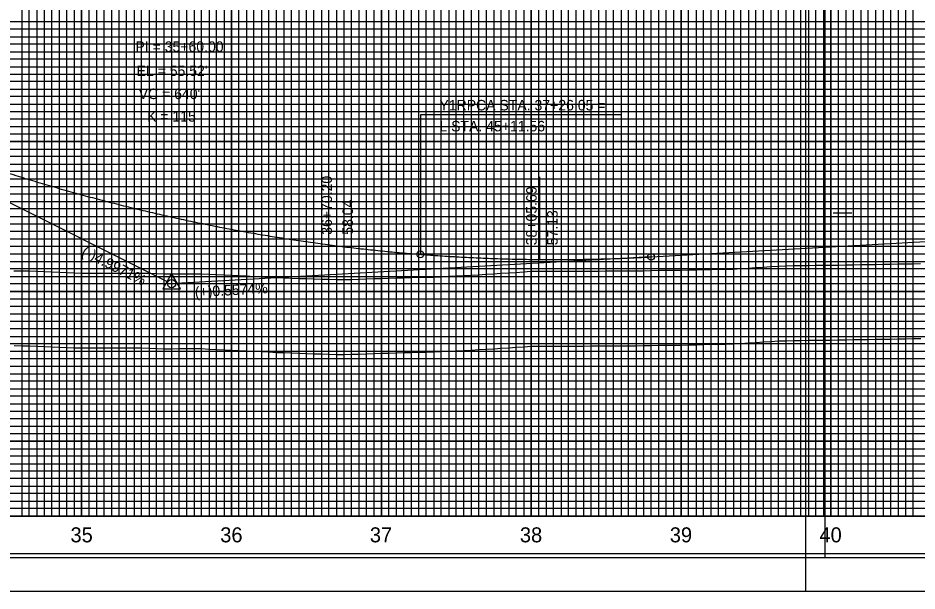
# Model space of a CAD drawing. Extents: x 2345490 to 2436403, y 465165 to 573888.
# Drawn here: x 2414353 to 2414953, y 544806 to 545188 of the extents above; entities that cross this region are included whole.
import ezdxf

# ---------------------------------------------------------------- set-up
doc = ezdxf.new("R2010")
doc.units = 0
for name, color, linetype in [('Old_Level_1', 7, 'Continuous'), ('Old_Level_18', 7, 'Continuous'), ('Old_Level_2', 7, 'Continuous'), ('Old_Level_3', 7, 'Continuous'), ('Old_Level_41', 7, 'Continuous'), ('Old_Level_42', 7, 'Continuous'), ('Old_Level_43', 7, 'Continuous'), ('Old_Level_50', 7, 'Continuous'), ('Old_Level_51', 7, 'Continuous'), ('Old_Level_52', 7, 'Continuous'), ('Old_Level_57', 7, 'Continuous'), ('Old_Level_61', 7, 'Continuous'), ('Old_Level_63', 7, 'Continuous')]:
    doc.layers.add(name, color=color, linetype=linetype)

msp = doc.modelspace()

# ---------------------------------------------------------------- linework, layer by layer
at = {"layer": 'Old_Level_1'}
for points in [[(2414895.325, 544973.077), (2414900.325, 544973.143), (2414905.325, 544973.22), (2414910.325, 544973.30725), (2414915.325, 544973.3935), (2414920.325, 544973.4785), (2414925.325, 544973.56225), (2414930.325, 544973.64475), (2414935.325, 544973.726), (2414940.325, 544973.829), (2414945.325, 544973.94275), (2414950.325, 544974.00125), (2414955.325, 544974.058)], [(2414350.325, 544969.355), (2414355.325, 544969.278), (2414360.325, 544969.20125), (2414365.325, 544969.058), (2414370.325, 544968.82575), (2414375.325, 544968.594), (2414380.325, 544968.363), (2414385.325, 544968.13275), (2414390.325, 544967.90325), (2414395.325, 544967.78625)], [(2414395.325, 544967.78625), (2414400.325, 544967.78175), (2414405.325, 544967.7775), (2414410.325, 544967.7735), (2414415.325, 544967.76925), (2414420.325, 544967.765), (2414425.325, 544967.761), (2414430.325, 544967.75675), (2414435.325, 544967.75275), (2414440.325, 544967.64225), (2414445.325, 544967.4625), (2414450.325, 544967.2825), (2414455.325, 544967.29275), (2414460.325, 544967.309), (2414465.325, 544967.32475), (2414470.325, 544967.3395), (2414475.325, 544967.312), (2414480.325, 544967.02925), (2414485.325, 544966.76625), (2414490.325, 544966.52325), (2414495.325, 544966.2825), (2414500.325, 544966.0435), (2414505.325, 544965.80675), (2414510.325, 544965.571), (2414515.325, 544965.3275), (2414520.325, 544965.086), (2414525.325, 544964.84675), (2414530.325, 544964.63075), (2414535.325, 544964.4325), (2414540.325, 544964.24025), (2414545.325, 544964.09), (2414550.325, 544963.942), (2414555.325, 544963.79575), (2414560.325, 544963.652), (2414565.325, 544963.51025), (2414570.325, 544963.39575), (2414575.325, 544963.5515), (2414580.325, 544963.70825), (2414585.325, 544963.866), (2414590.325, 544964.02475), (2414595.325, 544964.18425), (2414600.325, 544964.345), (2414605.325, 544964.50675), (2414610.325, 544964.66925), (2414615.325, 544964.819), (2414620.325, 544964.9235), (2414625.325, 544965.02875), (2414630.325, 544965.135), (2414635.325, 544965.33275), (2414640.325, 544965.58425), (2414645.325, 544965.8365), (2414650.325, 544966.089), (2414655.325, 544966.342), (2414660.325, 544966.64775), (2414665.325, 544966.96725), (2414670.325, 544967.2805), (2414675.325, 544967.5945), (2414680.325, 544967.909), (2414685.325, 544968.224), (2414690.325, 544968.57375), (2414695.325, 544968.94175), (2414700.325, 544969.0695), (2414705.325, 544969.056), (2414710.325, 544969.04275), (2414715.325, 544969.02925), (2414720.325, 544969.01575), (2414725.325, 544969.002), (2414730.325, 544969.01825), (2414735.325, 544969.0835), (2414740.325, 544969.141), (2414745.325, 544969.14225), (2414750.325, 544969.14325), (2414755.325, 544969.144), (2414760.325, 544969.14425), (2414765.325, 544969.23675), (2414770.325, 544969.3615), (2414775.325, 544969.48575), (2414780.325, 544969.609), (2414785.325, 544969.64425), (2414790.325, 544969.67075), (2414795.325, 544969.6965), (2414800.325, 544969.82125), (2414805.325, 544969.949), (2414810.325, 544970.0755), (2414815.325, 544970.20075), (2414820.325, 544970.32475), (2414825.325, 544970.3915), (2414830.325, 544970.4525), (2414835.325, 544970.78775), (2414840.325, 544971.12075), (2414845.325, 544971.45125), (2414850.325, 544971.77975), (2414855.325, 544972.106), (2414860.325, 544972.43025), (2414865.325, 544972.63375), (2414870.325, 544972.716), (2414875.325, 544972.7925), (2414880.325, 544972.86675), (2414885.325, 544972.939), (2414890.325, 544973.009), (2414895.325, 544973.077)]]:
    msp.add_lwpolyline(points, dxfattribs=at)
at = {"layer": 'Old_Level_18'}
msp.add_lwpolyline([(2415145.325, 545880.52975), (2413645.325, 545880.52975), (2413645.325, 544830.52975), (2415145.325, 544830.52975)], close=True, dxfattribs=at)
at = {"layer": 'Old_Level_2'}
for p, q in [((2414135.325, 545170.638), (2414452.86525, 545011.95875)), ((2414775.325, 545028.56775), (2415145.325, 545049.19325)), ((2414775.325, 545028.56775), (2414458.07075, 545010.8825))]:
    msp.add_line(p, q, dxfattribs=at)
msp.add_lwpolyline([(2414449.51925, 545007.2785), (2414461.26175, 545007.2785), (2414455.39075, 545017.40425)], close=True, dxfattribs=at)
for centre, radius in [((2414621.375, 545030.2715), 2.25), ((2414775.325, 545028.56775), 2.25), ((2414455.325, 545010.7295), 2.75), ((2414455.325, 545010.7295), 2.75)]:
    msp.add_circle(centre, radius, dxfattribs=at)
msp.add_spline([(2414135.325, 545170.638), (2414148.125, 545164.31275), (2414160.925, 545158.12975), (2414173.725, 545152.08875), (2414186.525, 545146.19025), (2414199.325, 545140.43375), (2414212.125, 545134.8195), (2414224.925, 545129.3475), (2414237.725, 545124.0175), (2414250.525, 545118.82975), (2414263.325, 545113.7845), (2414276.125, 545108.881), (2414288.925, 545104.12), (2414301.725, 545099.50125), (2414314.525, 545095.0245), (2414327.325, 545090.69), (2414340.125, 545086.49775), (2414352.925, 545082.44775), (2414365.725, 545078.53975), (2414378.525, 545074.774), (2414391.325, 545071.1505), (2414404.125, 545067.66925), (2414416.925, 545064.33025), (2414429.725, 545061.13325), (2414442.525, 545058.0785), (2414455.325, 545055.166), (2414468.125, 545052.39575), (2414480.925, 545049.76775), (2414493.725, 545047.28175), (2414506.525, 545044.938), (2414519.325, 545042.7365), (2414532.125, 545040.67725), (2414544.925, 545038.76), (2414557.725, 545036.98525), (2414570.525, 545035.3525), (2414583.325, 545033.862), (2414596.125, 545032.5135), (2414608.925, 545031.3075), (2414621.725, 545030.2435), (2414634.525, 545029.32175), (2414647.325, 545028.54225), (2414660.125, 545027.905), (2414672.925, 545027.40975), (2414685.725, 545027.05675), (2414698.525, 545026.846), (2414711.325, 545026.7775), (2414724.125, 545026.85125), (2414736.925, 545027.067), (2414749.725, 545027.425), (2414762.525, 545027.92525), (2414775.325, 545028.56775)], degree=3, dxfattribs=at)
at = {"layer": 'Old_Level_3'}
for p, q in [((2414621.375, 545123.40825), (2414621.375, 545030.2715)), ((2414754.88325, 545123.40825), (2414621.375, 545123.40825))]:
    msp.add_line(p, q, dxfattribs=at)
at = {"layer": 'Old_Level_41'}
for p, q in [((2414896.825, 545058.02975), (2414909.325, 545058.02975)), ((2415145.325, 544855.52975), (2413645.325, 544855.52975))]:
    msp.add_line(p, q, dxfattribs=at)
for points in [[(2414370.325, 545880.52975), (2414370.325, 544855.52975), (2414420.325, 544855.52975), (2414420.325, 545880.52975)], [(2414395.325, 545880.52975), (2414395.325, 544855.52975), (2414445.325, 544855.52975), (2414445.325, 545880.52975)], [(2414470.325, 545880.52975), (2414470.325, 544855.52975), (2414520.325, 544855.52975), (2414520.325, 545880.52975)], [(2414495.325, 545880.52975), (2414495.325, 544855.52975), (2414545.325, 544855.52975), (2414545.325, 545880.52975)], [(2414570.325, 545880.52975), (2414570.325, 544855.52975), (2414620.325, 544855.52975), (2414620.325, 545880.52975)], [(2414595.325, 545880.52975), (2414595.325, 544855.52975), (2414645.325, 544855.52975), (2414645.325, 545880.52975)], [(2414670.325, 545880.52975), (2414670.325, 544855.52975), (2414720.325, 544855.52975), (2414720.325, 545880.52975)], [(2414695.325, 545880.52975), (2414695.325, 544855.52975), (2414745.325, 544855.52975), (2414745.325, 545880.52975)], [(2414770.325, 545880.52975), (2414770.325, 544855.52975), (2414820.325, 544855.52975), (2414820.325, 545880.52975)], [(2414795.325, 545880.52975), (2414795.325, 544855.52975), (2414845.325, 544855.52975), (2414845.325, 545880.52975)], [(2414870.325, 545880.52975), (2414870.325, 544855.52975), (2414920.325, 544855.52975), (2414920.325, 545880.52975)], [(2414895.325, 545880.52975), (2414895.325, 544855.52975), (2414945.325, 544855.52975), (2414945.325, 545880.52975)], [(2415145.325, 545180.52975), (2413645.325, 545180.52975), (2413645.325, 545130.52975), (2415145.325, 545130.52975)], [(2415145.325, 545105.52975), (2413645.325, 545105.52975), (2413645.325, 545155.52975), (2415145.325, 545155.52975)], [(2415145.325, 545080.52975), (2413645.325, 545080.52975), (2413645.325, 545030.52975), (2415145.325, 545030.52975)], [(2415145.325, 544980.52975), (2413645.325, 544980.52975), (2413645.325, 544930.52975), (2415145.325, 544930.52975)], [(2415145.325, 544905.52975), (2413645.325, 544905.52975), (2413645.325, 544955.52975), (2415145.325, 544955.52975)], [(2415145.325, 544880.52975), (2413645.325, 544880.52975)]]:
    msp.add_lwpolyline(points, dxfattribs=at)
at = {"layer": 'Old_Level_42'}
msp.add_lwpolyline([(2415145.325, 545005.52975), (2413645.325, 545005.52975), (2413645.325, 545055.52975), (2415145.325, 545055.52975)], dxfattribs=at)
at = {"layer": 'Old_Level_43'}
for points in [[(2414355.325, 545880.52975), (2414355.325, 544855.52975), (2414360.325, 544855.52975), (2414360.325, 545880.52975)], [(2414365.325, 545880.52975), (2414365.325, 544855.52975), (2414375.325, 544855.52975), (2414375.325, 545880.52975)], [(2414380.325, 545880.52975), (2414380.325, 544855.52975), (2414385.325, 544855.52975), (2414385.325, 545880.52975)], [(2414390.325, 545880.52975), (2414390.325, 544855.52975), (2414400.325, 544855.52975), (2414400.325, 545880.52975)], [(2414405.325, 545880.52975), (2414405.325, 544855.52975)], [(2414415.325, 545879.92975), (2414415.325, 544855.52975), (2414425.325, 544855.52975), (2414425.325, 545880.52975)], [(2414430.325, 545880.52975), (2414430.325, 544855.52975), (2414435.325, 544855.52975), (2414435.325, 545880.52975)], [(2414440.325, 545880.52975), (2414440.325, 544855.52975), (2414450.325, 544855.52975), (2414450.325, 545880.52975)], [(2414455.325, 545880.52975), (2414455.325, 544855.52975), (2414460.325, 544855.52975), (2414460.325, 545880.52975)], [(2414465.325, 545880.52975), (2414465.325, 544855.52975), (2414475.325, 544855.52975), (2414475.325, 545880.52975)], [(2414480.325, 545880.52975), (2414480.325, 544855.52975), (2414485.325, 544855.52975), (2414485.325, 545880.52975)], [(2414490.325, 545880.52975), (2414490.325, 544855.52975), (2414500.325, 544855.52975), (2414500.325, 545880.52975)], [(2414505.325, 545880.52975), (2414505.325, 544855.52975), (2414510.325, 544855.52975), (2414510.325, 545880.52975)], [(2414515.325, 545880.52975), (2414515.325, 544855.52975), (2414525.325, 544855.52975), (2414525.325, 545880.52975)], [(2414530.325, 545880.52975), (2414530.325, 544855.52975), (2414535.325, 544855.52975), (2414535.325, 545880.52975)], [(2414540.325, 545880.52975), (2414540.325, 544855.52975), (2414550.325, 544855.52975), (2414550.325, 545880.52975)], [(2414555.325, 545880.52975), (2414555.325, 544855.52975), (2414560.325, 544855.52975), (2414560.325, 545880.52975)], [(2414565.325, 545880.52975), (2414565.325, 544855.52975), (2414575.325, 544855.52975), (2414575.325, 545880.52975)], [(2414580.325, 545880.52975), (2414580.325, 544855.52975), (2414585.325, 544855.52975), (2414585.325, 545880.52975)], [(2414590.325, 545880.52975), (2414590.325, 544855.52975), (2414600.325, 544855.52975), (2414600.325, 545880.52975)], [(2414605.325, 545880.52975), (2414605.325, 544855.52975), (2414610.325, 544855.52975), (2414610.325, 545880.52975)], [(2414615.325, 545880.52975), (2414615.325, 544855.52975), (2414625.325, 544855.52975), (2414625.325, 545880.52975)], [(2414630.325, 545880.52975), (2414630.325, 544855.52975), (2414635.325, 544855.52975), (2414635.325, 545880.52975)], [(2414640.325, 545880.52975), (2414640.325, 544855.52975), (2414650.325, 544855.52975), (2414650.325, 545880.52975)], [(2414655.325, 545880.52975), (2414655.325, 544855.52975), (2414660.325, 544855.52975), (2414660.325, 545880.52975)], [(2414665.325, 545880.52975), (2414665.325, 544855.52975), (2414675.325, 544855.52975), (2414675.325, 545880.52975)], [(2414680.325, 545880.52975), (2414680.325, 544855.52975), (2414685.325, 544855.52975), (2414685.325, 545880.52975)], [(2414690.325, 545880.52975), (2414690.325, 544855.52975), (2414700.325, 544855.52975), (2414700.325, 545880.52975)], [(2414705.325, 545880.52975), (2414705.325, 544855.52975), (2414710.325, 544855.52975), (2414710.325, 545880.52975)], [(2414715.325, 545880.52975), (2414715.325, 544855.52975)], [(2414715.325, 544855.52975), (2414725.325, 544855.52975), (2414725.325, 545880.52975)], [(2414730.325, 545880.52975), (2414730.325, 544855.52975), (2414735.325, 544855.52975), (2414735.325, 545880.52975)], [(2414740.325, 545880.52975), (2414740.325, 544855.52975), (2414750.325, 544855.52975), (2414750.325, 545880.52975)], [(2414755.325, 545880.52975), (2414755.325, 544855.52975), (2414760.325, 544855.52975), (2414760.325, 545880.52975)], [(2414765.325, 545880.52975), (2414765.325, 544855.52975), (2414775.325, 544855.52975), (2414775.325, 545880.52975)], [(2414780.325, 545880.52975), (2414780.325, 544855.52975), (2414785.325, 544855.52975), (2414785.325, 545880.52975)], [(2414790.325, 545880.52975), (2414790.325, 544855.52975), (2414800.325, 544855.52975), (2414800.325, 545880.52975)], [(2414805.325, 545880.52975), (2414805.325, 544855.52975), (2414810.325, 544855.52975), (2414810.325, 545880.52975)], [(2414815.325, 545880.52975), (2414815.325, 544855.52975), (2414825.325, 544855.52975), (2414825.325, 545880.52975)], [(2414830.325, 545880.52975), (2414830.325, 544855.52975), (2414835.325, 544855.52975), (2414835.325, 545880.52975)], [(2414840.325, 545880.52975), (2414840.325, 544855.52975), (2414850.325, 544855.52975), (2414850.325, 545880.52975)], [(2414855.325, 545880.52975), (2414855.325, 544855.52975), (2414860.325, 544855.52975), (2414860.325, 545880.52975)], [(2414865.325, 545880.52975), (2414865.325, 544855.52975), (2414875.325, 544855.52975), (2414875.325, 545880.52975)], [(2414880.325, 545880.52975), (2414880.325, 544855.52975), (2414885.325, 544855.52975), (2414885.325, 545880.52975)], [(2414890.325, 545880.52975), (2414890.325, 544855.52975), (2414900.325, 544855.52975), (2414900.325, 545880.52975)], [(2414905.325, 545880.52975), (2414905.325, 544855.52975), (2414910.325, 544855.52975), (2414910.325, 545880.52975)], [(2414915.325, 545880.52975), (2414915.325, 544855.52975), (2414925.325, 544855.52975), (2414925.325, 545880.52975)], [(2414930.325, 545880.52975), (2414930.325, 544855.52975), (2414935.325, 544855.52975), (2414935.325, 545880.52975)], [(2414940.325, 545880.52975), (2414940.325, 544855.52975), (2414950.325, 544855.52975), (2414950.325, 545742.97975)], [(2414405.325, 544855.52975), (2414410.325, 544855.52975), (2414410.325, 545879.92975)], [(2415095.325, 545185.52975), (2413695.325, 545185.52975), (2413695.325, 545175.52975), (2415095.325, 545175.52975)], [(2415095.325, 545170.52975), (2413695.325, 545170.52975), (2413695.325, 545165.52975), (2415095.325, 545165.52975)], [(2415095.325, 545160.52975), (2413695.325, 545160.52975), (2413695.325, 545150.52975), (2415095.325, 545150.52975)], [(2415095.325, 545145.52975), (2413695.325, 545145.52975), (2413695.325, 545140.52975), (2415095.325, 545140.52975)], [(2415095.325, 545135.52975), (2413695.325, 545135.52975), (2413695.325, 545125.52975), (2415095.325, 545125.52975)], [(2415095.325, 545120.52975), (2413695.325, 545120.52975), (2413695.325, 545115.52975), (2415095.325, 545115.52975)], [(2415095.325, 545110.52975), (2413695.325, 545110.52975), (2413695.325, 545100.52975), (2415095.325, 545100.52975)], [(2415095.325, 545095.52975), (2413695.325, 545095.52975), (2413695.325, 545090.52975), (2415095.325, 545090.52975)], [(2415095.325, 545085.52975), (2413695.325, 545085.52975), (2413695.325, 545075.52975), (2415095.325, 545075.52975)], [(2415095.325, 545070.52975), (2413695.325, 545070.52975), (2413695.325, 545065.52975), (2415095.325, 545065.52975)], [(2415095.325, 545060.52975), (2413695.325, 545060.52975)], [(2413695.325, 545050.52975), (2415095.325, 545050.52975)], [(2415095.325, 545045.52975), (2413695.325, 545045.52975), (2413695.325, 545040.52975), (2415095.325, 545040.52975)], [(2415095.325, 545035.52975), (2413695.325, 545035.52975)], [(2413695.325, 545025.52975), (2415095.325, 545025.52975)], [(2415095.325, 545020.52975), (2413695.325, 545020.52975), (2413695.325, 545015.52975), (2415095.325, 545015.52975)], [(2415095.325, 545010.52975), (2413695.325, 545010.52975), (2413695.325, 545000.52975), (2415095.325, 545000.52975)], [(2415095.325, 544995.52975), (2413695.325, 544995.52975), (2413695.325, 544990.52975), (2415095.325, 544990.52975)], [(2415095.325, 544985.52975), (2413695.325, 544985.52975), (2413695.325, 544975.52975), (2415095.325, 544975.52975)], [(2415095.325, 544970.52975), (2413695.325, 544970.52975), (2413695.325, 544965.52975), (2415095.325, 544965.52975)], [(2415095.325, 544960.52975), (2413695.325, 544960.52975), (2413695.325, 544950.52975), (2415095.325, 544950.52975)], [(2415095.325, 544945.52975), (2413695.325, 544945.52975), (2413695.325, 544940.52975), (2415095.325, 544940.52975)], [(2415095.325, 544935.52975), (2413695.325, 544935.52975), (2413695.325, 544925.52975), (2415095.325, 544925.52975)], [(2415095.325, 544920.52975), (2413695.325, 544920.52975), (2413695.325, 544915.52975), (2415095.325, 544915.52975)], [(2415095.325, 544910.52975), (2413695.325, 544910.52975), (2413695.325, 544900.52975), (2415095.325, 544900.52975)], [(2415095.325, 544895.52975), (2413695.325, 544895.52975), (2413695.325, 544890.52975), (2415095.325, 544890.52975)], [(2415095.325, 544885.52975), (2413695.325, 544885.52975), (2413695.325, 544875.52975), (2415095.325, 544875.52975)], [(2415095.325, 544870.52975), (2413695.325, 544870.52975), (2413695.325, 544865.52975), (2415095.325, 544865.52975)], [(2415095.325, 544860.52975), (2413695.325, 544860.52975)]]:
    msp.add_lwpolyline(points, dxfattribs=at)
at = {"layer": 'Old_Level_50'}
msp.add_line((2414878.325, 544805.52975), (2414878.325, 544805.52975), dxfattribs=at)
for points in [[(2415157.825, 545883.07975), (2413491.325, 545883.07975), (2413491.325, 544827.97975), (2415157.825, 544827.97975)], [(2416557.825, 545883.07975), (2414891.325, 545883.07975), (2414891.325, 544827.97975), (2416557.825, 544827.97975)]]:
    msp.add_lwpolyline(points, close=True, dxfattribs=at)
at = {"layer": 'Old_Level_51'}
for points in [[(2415162.325, 545905.52975), (2413478.325, 545905.52975), (2413478.325, 544805.52975), (2415162.325, 544805.52975)], [(2416562.325, 545905.52975), (2414878.325, 545905.52975), (2414878.325, 544805.52975), (2416562.325, 544805.52975)]]:
    msp.add_lwpolyline(points, close=True, dxfattribs=at)
at = {"layer": 'Old_Level_52'}
msp.add_line((2414891.325, 544827.97975), (2414891.325, 544827.97975), dxfattribs=at)
at = {"layer": 'Old_Level_57'}
for p, q in [((2414395.32475, 544855.62975), (2414395.32475, 545405.62975)), ((2414395.32475, 544855.52975), (2414395.32475, 545405.52975)), ((2414495.32475, 544855.62975), (2414495.32475, 545405.62975)), ((2414495.32475, 544855.52975), (2414495.32475, 545405.52975)), ((2414595.32475, 544855.62975), (2414595.32475, 545405.62975)), ((2414595.32475, 544855.52975), (2414595.32475, 545405.52975)), ((2414695.32475, 544855.62975), (2414695.32475, 545405.62975)), ((2414695.32475, 544855.52975), (2414695.32475, 545405.52975)), ((2414795.32475, 544855.62975), (2414795.32475, 545405.62975)), ((2414795.32475, 544855.52975), (2414795.32475, 545405.52975)), ((2414895.32475, 544855.62975), (2414895.32475, 545405.62975)), ((2414895.32475, 544855.52975), (2414895.32475, 545405.52975)), ((2410845.32525, 545155.52975), (2417795.32475, 545155.52975)), ((2410845.32525, 545105.52975), (2417795.32475, 545105.52975)), ((2410845.32525, 545055.52975), (2417795.32475, 545055.52975)), ((2410845.32525, 545005.52975), (2417795.32475, 545005.52975)), ((2410845.32525, 544955.52975), (2417795.32475, 544955.52975)), ((2410845.325, 544905.52975), (2417795.32475, 544905.52975)), ((2410845.32525, 544855.52975), (2417795.32475, 544855.52975))]:
    msp.add_line(p, q, dxfattribs=at)
at = {"layer": 'Old_Level_61'}
for p, q in [((2414565.525, 545035.97375), (2414565.525, 545088.53)), ((2414701.015, 545026.82225), (2414701.015, 545081.9255))]:
    msp.add_line(p, q, dxfattribs=at)
for points in [[(2414395.105, 545017.78575), (2414400.105, 545017.78125), (2414405.105, 545017.777), (2414410.105, 545017.773), (2414415.105, 545017.76875), (2414420.105, 545017.7645), (2414425.105, 545017.7605), (2414430.105, 545017.75625), (2414435.105, 545017.75225), (2414440.105, 545017.64175), (2414445.105, 545017.462), (2414450.105, 545017.282), (2414455.105, 545017.29225), (2414460.105, 545017.3085), (2414465.105, 545017.32425), (2414470.105, 545017.339), (2414475.105, 545017.3115), (2414480.105, 545017.02875), (2414485.105, 545016.76575), (2414490.105, 545016.52275), (2414495.105, 545016.282), (2414500.105, 545016.043), (2414505.105, 545015.80625), (2414510.105, 545015.5705), (2414515.105, 545015.327), (2414520.105, 545015.0855), (2414525.105, 545014.84625), (2414530.105, 545014.63025), (2414535.105, 545014.432), (2414540.105, 545014.23975), (2414545.105, 545014.0895), (2414550.105, 545013.9415), (2414555.105, 545013.79525), (2414560.105, 545013.6515), (2414565.105, 545013.50975), (2414570.105, 545013.39525), (2414575.105, 545013.551), (2414580.105, 545013.70775), (2414585.105, 545013.8655), (2414590.105, 545014.02425), (2414595.105, 545014.18375), (2414600.105, 545014.3445), (2414605.105, 545014.50625), (2414610.105, 545014.66875), (2414615.105, 545014.8185), (2414620.105, 545014.923), (2414625.105, 545015.02825), (2414630.105, 545015.1345), (2414635.105, 545015.33225), (2414640.105, 545015.58375), (2414645.105, 545015.836), (2414650.105, 545016.0885), (2414655.105, 545016.3415), (2414660.105, 545016.64725), (2414665.105, 545016.96675), (2414670.105, 545017.28), (2414675.105, 545017.594), (2414680.105, 545017.9085), (2414685.105, 545018.2235), (2414690.105, 545018.57325), (2414695.105, 545018.94125), (2414700.105, 545019.069), (2414705.105, 545019.0555), (2414710.105, 545019.04225), (2414715.105, 545019.02875), (2414720.105, 545019.01525), (2414725.105, 545019.0015), (2414730.105, 545019.01775), (2414735.105, 545019.083), (2414740.105, 545019.1405), (2414745.105, 545019.14175), (2414750.105, 545019.14275), (2414755.105, 545019.1435), (2414760.105, 545019.14375), (2414765.105, 545019.23625), (2414770.105, 545019.361), (2414775.105, 545019.48525), (2414780.105, 545019.6085), (2414785.105, 545019.64375), (2414790.105, 545019.67025), (2414795.105, 545019.696), (2414800.105, 545019.82075), (2414805.105, 545019.9485), (2414810.105, 545020.075), (2414815.105, 545020.20025), (2414820.105, 545020.32425), (2414825.105, 545020.391), (2414830.105, 545020.452), (2414835.105, 545020.78725), (2414840.105, 545021.12025), (2414845.105, 545021.45075), (2414850.105, 545021.77925), (2414855.105, 545022.1055), (2414860.105, 545022.42975), (2414865.105, 545022.63325), (2414870.105, 545022.7155), (2414875.105, 545022.792), (2414880.105, 545022.86625), (2414885.105, 545022.9385), (2414890.105, 545023.0085), (2414895.105, 545023.0765)], [(2414895.105, 545023.0765), (2414900.105, 545023.1425), (2414905.105, 545023.2195), (2414910.105, 545023.30675), (2414915.105, 545023.393), (2414920.105, 545023.478), (2414925.105, 545023.56175), (2414930.105, 545023.64425), (2414935.105, 545023.7255), (2414940.105, 545023.8285), (2414945.105, 545023.94225), (2414950.105, 545024.00075), (2414955.105, 545024.0575)], [(2414350.105, 545019.3545), (2414355.105, 545019.2775), (2414360.105, 545019.20075), (2414365.105, 545019.0575), (2414370.105, 545018.82525), (2414375.105, 545018.5935), (2414380.105, 545018.3625), (2414385.105, 545018.13225), (2414390.105, 545017.90275), (2414395.105, 545017.78575)]]:
    msp.add_lwpolyline(points, dxfattribs=at)
at = {"layer": 'Old_Level_63'}
msp.add_line((2410895.325, 544855.52975), (2417769.23375, 544855.52975), dxfattribs=at)

# ---------------------------------------------------------------- texts
at = {"layer": 'Old_Level_1'}
for s, p in [('35', (2414387.869, 544838.0295)), ('36', (2414487.81, 544838.0295)), ('37', (2414587.6675, 544838.0295)), ('38', (2414687.79325, 544838.0295)), ('39', (2414787.8355, 544838.0295)), ('40', (2414887.7115, 544838.0295))]:
    msp.add_text(s, height=10.000001, dxfattribs=at).set_placement(p)
at = {"layer": 'Old_Level_2'}
for s, height, p in [('PI = 35+60.00', 7.0000005, (2414431.22075, 545165.40625)), ("EL = 55.52'", 7.0000005, (2414431.999, 545149.29875)), ("VC = 640'", 7.000001, (2414433.37575, 545133.9)), ('K = 115', 7.000001, (2414438.98175, 545118.8445))]:
    msp.add_text(s, height=height, dxfattribs=at).set_placement(p)
for s, rotation, p in [('(-)4.9971%', 333.44804722, (2414394.66575, 545029.8625)), ('(+)0.5574%', 3.19063333, (2414471.0585, 545001.59075))]:
    msp.add_text(s, height=7.000001, rotation=rotation, dxfattribs=at).set_placement(p)
at = {"layer": 'Old_Level_3'}
for s, p in [('Y1RPCA STA. 37+26.05 = ', (2414634.0855, 545126.336)), ('L STA. 45+11.56', (2414634.0855, 545112.33575))]:
    msp.add_text(s, height=7.0000005, dxfattribs=at).set_placement(p)
at = {"layer": 'Old_Level_61'}
for s, p in [('36+70.20', (2414562.373, 545043.3505)), ('38+05.69', (2414698.97775, 545036.28275)), ('58.04', (2414576.37325, 545043.3505)), ('57.13', (2414712.978, 545036.28275))]:
    msp.add_text(s, height=7.000001, rotation=90, dxfattribs=at).set_placement(p)

doc.saveas('drawing.dxf')
